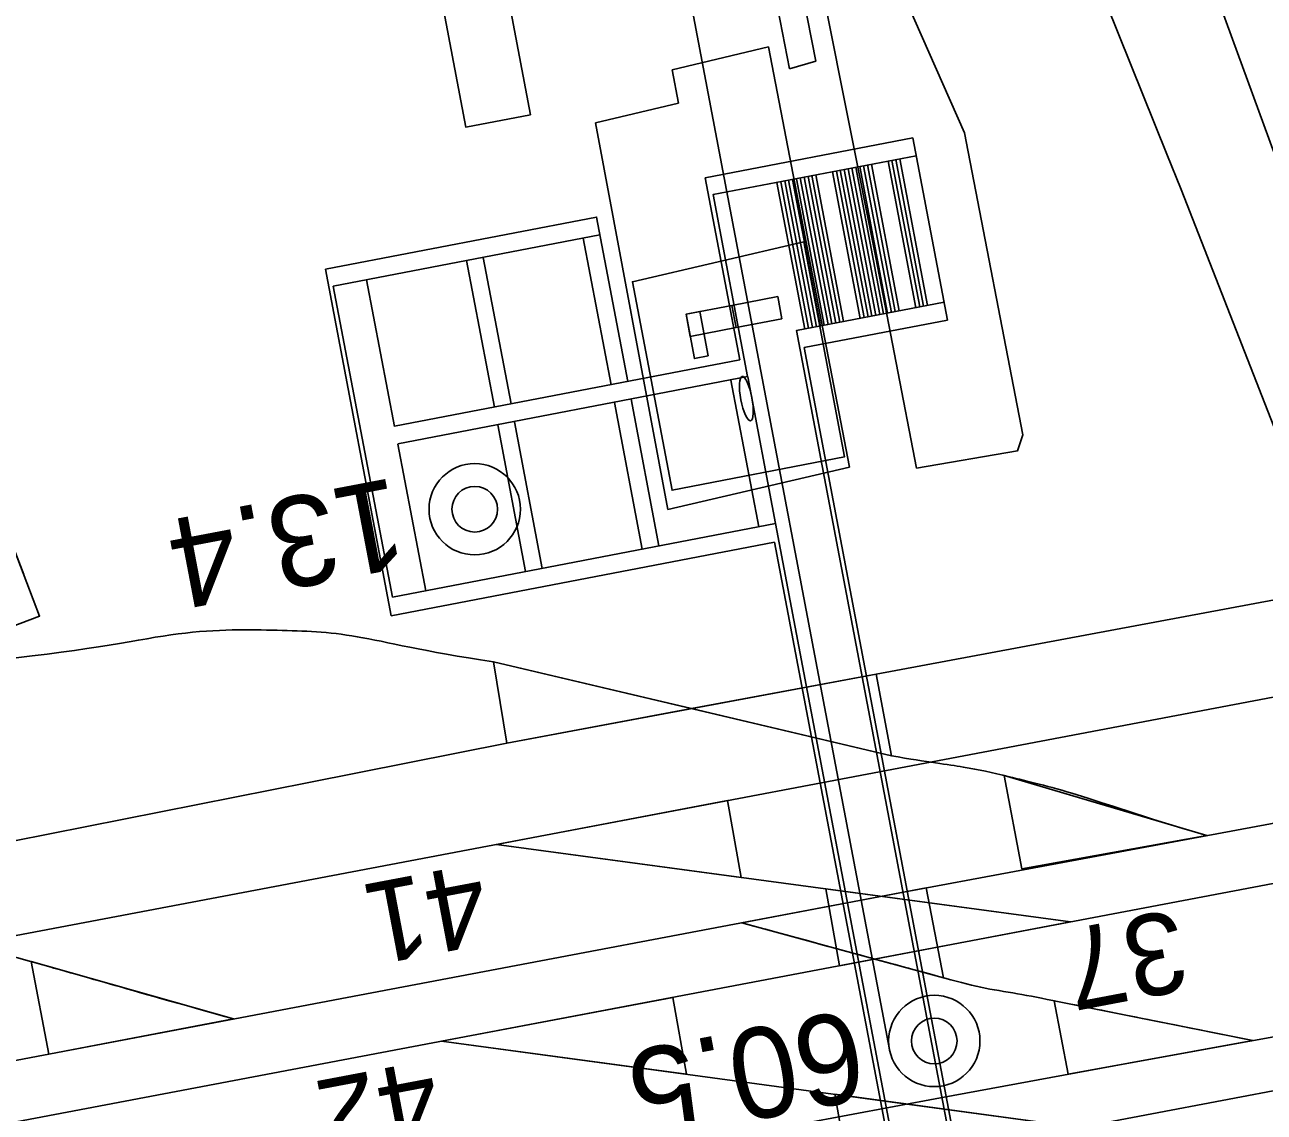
# Model space of a CAD drawing. Extents: x 6541740 to 6566395, y 5525066 to 5530361.
# Drawn here: x 6557426.25 to 6557453.65, y 5526209.06 to 5526233.1 of the extents above; entities that cross this region are included whole.
import ezdxf

# ---------------------------------------------------------------- set-up
doc = ezdxf.new("R2010")
doc.units = 0
for name, color, linetype in [('Domyślna', 7, 'Continuous'), ('ps_wymiarowanie', 7, 'Continuous'), ('TOR_PRZEK_P-komponent', 7, 'Continuous'), ('TOR_PS_OPIS_O-opisy odwodnienia', 7, 'Continuous'), ('TOR_PS_OPIS_T-opis geometrii-wzdluz_cz torowa', 7, 'Continuous'), ('TOR_PS_P-ogrodzenia', 7, 'Continuous'), ('TOR_PS_T-rowy otwarte nieumocnione', 7, 'Continuous'), ('TOR_PS_T-wypelnienia', 7, 'Continuous'), ('TOR_RAMKI-ramka+tabelka 1', 7, 'Continuous'), ('TOR_W-warstwa dodatkowa 2', 7, 'Continuous')]:
    doc.layers.add(name, color=color, linetype=linetype)

# ---------------------------------------------------------------- blocks, each defined once
blk = doc.blocks.new('koziol 15+5')
at = {"layer": 'Domyślna'}
for p, q in [((15, 1), (14.3, 1)), ((15, 1), (15, -1)), ((20, 0), (20, 1)), ((0, 0), (15, 0)), ((15, -1), (14.3, -1))]:
    blk.add_line(p, q, dxfattribs=at)
blk.add_lwpolyline([(20, 1), (0, 1), (0, -1), (20, -1)], close=True, dxfattribs=at)
blk = doc.blocks.new('4010_1')
at = {"layer": 'Domyślna'}
for radius in [0.75, 0.375]:
    blk.add_circle((0, 0), radius, dxfattribs=at)

msp = doc.modelspace()

# ---------------------------------------------------------------- linework, layer by layer
at = {"layer": 'Domyślna'}
msp.add_lwpolyline([(6557441.971, 5526226.407), (6557440.958, 5526226.211), (6557440.865, 5526226.703), (6557441.878, 5526226.898)], close=True, dxfattribs=at)
msp.add_lwpolyline([(6557441.971, 5526226.407), (6557440.958, 5526226.211), (6557440.865, 5526226.703), (6557441.878, 5526226.898)], close=True, dxfattribs=at)
at = {"layer": 'ps_wymiarowanie'}
for p, q in [((6557443.154, 5526232.131), (6557441.837, 5526238.855)), ((6557443.154, 5526232.131), (6557441.837, 5526238.855)), ((6557443.734, 5526232.296), (6557442.429, 5526238.968)), ((6557443.734, 5526232.296), (6557442.429, 5526238.968)), ((6557442.685, 5526232.618), (6557440.557, 5526232.109)), ((6557442.685, 5526232.618), (6557440.557, 5526232.109)), ((6557444.477, 5526223.322), (6557442.685, 5526232.618)), ((6557444.477, 5526223.322), (6557442.685, 5526232.618)), ((6557443.154, 5526232.131), (6557443.734, 5526232.296)), ((6557443.154, 5526232.131), (6557443.734, 5526232.296)), ((6557440.557, 5526232.109), (6557440.7, 5526231.368)), ((6557440.557, 5526232.109), (6557440.7, 5526231.368)), ((6557440.7, 5526231.368), (6557438.862, 5526230.932)), ((6557440.7, 5526231.368), (6557438.862, 5526230.932)), ((6557438.862, 5526230.932), (6557440.464, 5526222.382)), ((6557438.862, 5526230.932), (6557440.464, 5526222.382)), ((6557440.464, 5526222.382), (6557444.477, 5526223.322)), ((6557440.464, 5526222.382), (6557444.477, 5526223.322))]:
    msp.add_line(p, q, dxfattribs=at)
for points in [[(6557437.425, 5526231.112), (6557435.995, 5526230.84), (6557434.691, 5526237.721), (6557436.121, 5526237.992)], [(6557437.425, 5526231.112), (6557435.995, 5526230.84), (6557434.691, 5526237.721), (6557436.121, 5526237.992)], [(6557443.469, 5526228.303), (6557439.678, 5526227.42), (6557440.557, 5526222.811), (6557444.365, 5526223.547)], [(6557443.469, 5526228.303), (6557439.678, 5526227.42), (6557440.557, 5526222.811), (6557444.365, 5526223.547)], [(6557442.985, 5526226.603), (6557441.971, 5526226.407), (6557441.878, 5526226.898), (6557442.891, 5526227.094)], [(6557442.985, 5526226.603), (6557441.971, 5526226.407), (6557441.878, 5526226.898), (6557442.891, 5526227.094)], [(6557441.358, 5526225.779), (6557441.051, 5526225.72), (6557440.865, 5526226.703), (6557441.172, 5526226.762)], [(6557441.358, 5526225.779), (6557441.051, 5526225.72), (6557440.865, 5526226.703), (6557441.172, 5526226.762)], [(6557441.358, 5526225.779), (6557441.051, 5526225.72), (6557440.865, 5526226.703), (6557441.172, 5526226.762)], [(6557441.358, 5526225.779), (6557441.051, 5526225.72), (6557440.865, 5526226.703), (6557441.172, 5526226.762)]]:
    msp.add_lwpolyline(points, close=True, dxfattribs=at)
msp.add_ellipse((6557442.199, 5526224.836), major_axis=(-0.093, 0.491), ratio=0.25, dxfattribs=at)
msp.add_ellipse((6557442.199, 5526224.836), major_axis=(-0.093, 0.491), ratio=0.25, dxfattribs=at)
at = {"layer": 'TOR_PRZEK_P-komponent'}
for p, q in [((6557431.345, 5526213.97), (6557890.08, 5526300.925)), ((6557816.588, 5526278.292), (6557431.956, 5526205.384)), ((6557449.364, 5526213.264), (6557436.673, 5526214.98)), ((6557454.473, 5526214.232), (6557416.454, 5526207.025)), ((6557425.184, 5526212.802), (6557431.345, 5526213.97)), ((6557449.565, 5526208.721), (6557435.463, 5526210.629))]:
    msp.add_line(p, q, dxfattribs=at)
at = {"layer": 'TOR_PS_OPIS_T-opis geometrii-wzdluz_cz torowa'}
msp.add_line((6557445.361, 5526210.444), (6557434.794, 5526266.195), dxfattribs=at)
at = {"layer": 'TOR_PS_P-ogrodzenia'}
for p, q in [((6557441.781, 5526215.948), (6557436.673, 5526214.98)), ((6557444.256, 5526212.295), (6557449.364, 5526213.264)), ((6557440.572, 5526211.597), (6557435.463, 5526210.629))]:
    msp.add_line(p, q, dxfattribs=at)
for points in [[(6557436.673, 5526214.98), (6557442.085, 5526214.248), (6557441.781, 5526215.948)], [(6557449.364, 5526213.264), (6557443.952, 5526213.996), (6557444.256, 5526212.295)], [(6557435.463, 5526210.629), (6557440.876, 5526209.897), (6557440.572, 5526211.597)], [(6557449.565, 5526208.721), (6557444.153, 5526209.453), (6557444.457, 5526207.753)]]:
    msp.add_lwpolyline(points, dxfattribs=at)
at = {"layer": 'TOR_PS_T-rowy otwarte nieumocnione'}
for p, q in [((6557436.607, 5526219.015), (6557445.405, 5526216.938)), ((6557436.607, 5526219.015), (6557445.405, 5526216.938)), ((6557436.607, 5526219.015), (6557445.405, 5526216.938)), ((6557436.607, 5526219.015), (6557445.405, 5526216.938)), ((6557445.07, 5526218.743), (6557436.901, 5526217.221)), ((6557445.07, 5526218.743), (6557436.901, 5526217.221))]:
    msp.add_line(p, q, dxfattribs=at)
for points in [[(6557548.233, 5526232.921), (6557507.053, 5526225.613), (6557502.954, 5526224.859), (6557500.224, 5526224.343), (6557494.768, 5526223.29), (6557494.768, 5526223.29), (6557482.503, 5526220.91), (6557482.503, 5526220.91), (6557470.214, 5526218.569), (6557470.214, 5526218.569), (6557457.942, 5526216.211), (6557457.941, 5526216.211), (6557445.676, 5526213.923), (6557445.676, 5526213.923), (6557433.375, 5526211.597), (6557433.375, 5526211.597), (6557421.103, 5526209.266)], [(6557548.233, 5526232.921), (6557507.053, 5526225.613), (6557502.954, 5526224.859), (6557500.224, 5526224.343), (6557494.768, 5526223.29), (6557494.768, 5526223.29), (6557482.503, 5526220.91), (6557482.503, 5526220.91), (6557470.214, 5526218.569), (6557470.214, 5526218.569), (6557457.942, 5526216.211), (6557457.941, 5526216.211), (6557445.676, 5526213.923), (6557445.676, 5526213.923), (6557433.375, 5526211.597), (6557433.375, 5526211.597), (6557421.103, 5526209.266)], [(6557549.068, 5526228.442), (6557507.95, 5526220.893), (6557507.949, 5526220.893), (6557503.851, 5526220.121), (6557495.664, 5526218.533), (6557495.664, 5526218.533), (6557487.481, 5526216.958), (6557482.022, 5526215.923), (6557471.101, 5526213.881), (6557471.1, 5526213.881), (6557462.933, 5526212.375), (6557458.848, 5526211.63), (6557458.848, 5526211.63), (6557450.61, 5526210.135), (6557446.494, 5526209.377), (6557442.394, 5526208.608), (6557434.2, 5526207.039), (6557434.2, 5526207.039), (6557421.947, 5526204.68)], [(6557549.068, 5526228.442), (6557507.95, 5526220.893), (6557507.949, 5526220.893), (6557503.851, 5526220.121), (6557495.664, 5526218.533), (6557495.664, 5526218.533), (6557487.481, 5526216.958), (6557482.022, 5526215.923), (6557471.101, 5526213.881), (6557471.1, 5526213.881), (6557462.933, 5526212.375), (6557458.848, 5526211.63), (6557458.848, 5526211.63), (6557450.61, 5526210.135), (6557446.494, 5526209.377), (6557442.394, 5526208.608), (6557434.2, 5526207.039), (6557434.2, 5526207.039), (6557421.947, 5526204.68)], [(6557456.991, 5526220.972), (6557454.981, 5526220.596), (6557454.423, 5526220.492), (6557445.07, 5526218.743)], [(6557456.991, 5526220.972), (6557454.981, 5526220.596), (6557454.423, 5526220.492), (6557445.07, 5526218.743)], [(6557436.901, 5526217.221), (6557432.526, 5526216.344), (6557423.525, 5526214.566)], [(6557436.901, 5526217.221), (6557432.526, 5526216.344), (6557423.525, 5526214.566)]]:
    msp.add_lwpolyline(points, dxfattribs=at)
for points in [[(6557440.984, 5526217.982), (6557436.901, 5526217.221), (6557436.607, 5526219.015)], [(6557440.984, 5526217.982), (6557436.901, 5526217.221), (6557436.607, 5526219.015)], [(6557440.984, 5526217.982), (6557445.07, 5526218.743), (6557445.405, 5526216.938)], [(6557440.984, 5526217.982), (6557445.07, 5526218.743), (6557445.405, 5526216.938)], [(6557452.377, 5526215.173), (6557448.289, 5526214.437), (6557447.901, 5526216.5)], [(6557452.377, 5526215.173), (6557448.289, 5526214.437), (6557447.901, 5526216.5)], [(6557442.097, 5526213.245), (6557446.177, 5526214.016), (6557446.557, 5526212.029)], [(6557442.097, 5526213.245), (6557446.177, 5526214.016), (6557446.557, 5526212.029)], [(6557430.858, 5526211.119), (6557426.776, 5526210.344), (6557426.389, 5526212.388)], [(6557430.858, 5526211.119), (6557426.776, 5526210.344), (6557426.389, 5526212.388)], [(6557453.398, 5526210.641), (6557449.31, 5526209.895), (6557449.004, 5526211.52)], [(6557453.398, 5526210.641), (6557449.31, 5526209.895), (6557449.004, 5526211.52)]]:
    msp.add_lwpolyline(points, close=True, dxfattribs=at)
for points in [[(6557436.607, 5526219.015), (6557435.047, 5526219.246), (6557433.453, 5526219.671), (6557431.926, 5526219.71), (6557429.795, 5526219.764), (6557427.759, 5526219.279), (6557425.675, 5526219.064)], [(6557425.675, 5526219.064), (6557427.759, 5526219.279), (6557429.795, 5526219.764), (6557431.926, 5526219.71), (6557433.453, 5526219.671), (6557435.047, 5526219.246), (6557436.607, 5526219.015)], [(6557436.607, 5526219.015), (6557435.047, 5526219.246), (6557433.453, 5526219.671), (6557431.926, 5526219.71), (6557429.795, 5526219.764), (6557427.759, 5526219.279), (6557425.675, 5526219.064)], [(6557425.675, 5526219.064), (6557427.759, 5526219.279), (6557429.795, 5526219.764), (6557431.926, 5526219.71), (6557433.453, 5526219.671), (6557435.047, 5526219.246), (6557436.607, 5526219.015)], [(6557445.405, 5526216.938), (6557446.237, 5526216.792), (6557447.06, 5526216.699), (6557447.901, 5526216.5), (6557449.378, 5526216.15), (6557450.885, 5526215.615), (6557452.377, 5526215.173)], [(6557445.405, 5526216.938), (6557446.237, 5526216.792), (6557447.06, 5526216.699), (6557447.901, 5526216.5), (6557449.378, 5526216.15), (6557450.885, 5526215.615), (6557452.377, 5526215.173)], [(6557445.405, 5526216.938), (6557446.237, 5526216.792), (6557447.06, 5526216.699), (6557447.901, 5526216.5), (6557449.378, 5526216.15), (6557450.885, 5526215.615), (6557452.377, 5526215.173)], [(6557445.405, 5526216.938), (6557446.237, 5526216.792), (6557447.06, 5526216.699), (6557447.901, 5526216.5), (6557449.378, 5526216.15), (6557450.885, 5526215.615), (6557452.377, 5526215.173)], [(6557419.444, 5526213.795), (6557420.923, 5526213.42), (6557422.402, 5526213.046), (6557423.881, 5526212.671), (6557424.737, 5526212.454), (6557425.528, 5526212.633), (6557426.389, 5526212.388), (6557427.879, 5526211.965), (6557429.368, 5526211.542), (6557430.858, 5526211.119)], [(6557419.444, 5526213.795), (6557420.923, 5526213.42), (6557422.402, 5526213.046), (6557423.881, 5526212.671), (6557424.737, 5526212.454), (6557425.528, 5526212.633), (6557426.389, 5526212.388), (6557427.879, 5526211.965), (6557429.368, 5526211.542), (6557430.858, 5526211.119)], [(6557419.444, 5526213.795), (6557420.923, 5526213.42), (6557422.402, 5526213.046), (6557423.881, 5526212.671), (6557424.737, 5526212.454), (6557425.528, 5526212.633), (6557426.389, 5526212.388), (6557427.879, 5526211.965), (6557429.368, 5526211.542), (6557430.858, 5526211.119)], [(6557419.444, 5526213.795), (6557420.923, 5526213.42), (6557422.402, 5526213.046), (6557423.881, 5526212.671), (6557424.737, 5526212.454), (6557425.528, 5526212.633), (6557426.389, 5526212.388), (6557427.879, 5526211.965), (6557429.368, 5526211.542), (6557430.858, 5526211.119)], [(6557442.097, 5526213.246), (6557443.583, 5526212.84), (6557445.07, 5526212.435), (6557446.557, 5526212.029), (6557447.381, 5526211.804), (6557448.189, 5526211.684), (6557449.004, 5526211.52), (6557450.469, 5526211.227), (6557451.933, 5526210.934), (6557453.398, 5526210.641)], [(6557442.097, 5526213.246), (6557443.583, 5526212.84), (6557445.07, 5526212.435), (6557446.557, 5526212.029), (6557447.381, 5526211.804), (6557448.189, 5526211.684), (6557449.004, 5526211.52), (6557450.469, 5526211.227), (6557451.933, 5526210.934), (6557453.398, 5526210.641)], [(6557442.097, 5526213.246), (6557443.583, 5526212.84), (6557445.07, 5526212.435), (6557446.557, 5526212.029), (6557447.381, 5526211.804), (6557448.189, 5526211.684), (6557449.004, 5526211.52), (6557450.469, 5526211.227), (6557451.933, 5526210.934), (6557453.398, 5526210.641)], [(6557442.097, 5526213.246), (6557443.583, 5526212.84), (6557445.07, 5526212.435), (6557446.557, 5526212.029), (6557447.381, 5526211.804), (6557448.189, 5526211.684), (6557449.004, 5526211.52), (6557450.469, 5526211.227), (6557451.933, 5526210.934), (6557453.398, 5526210.641)]]:
    msp.add_open_spline(points, degree=3, dxfattribs=at)
at = {"layer": 'TOR_PS_T-wypelnienia'}
for p, q in [((6557445.059, 5526227.959), (6557443.504, 5526235.77)), ((6557445.059, 5526227.959), (6557443.504, 5526235.77)), ((6557445.958, 5526223.296), (6557445.059, 5526227.959)), ((6557445.958, 5526223.296), (6557445.059, 5526227.959))]:
    msp.add_line(p, q, dxfattribs=at)
for points in [[(6557442.212, 5526260.429), (6557449.478, 5526241.774), (6557451.029, 5526238.034), (6557455.303, 5526226.338), (6557456.514, 5526223.026)], [(6557442.212, 5526260.429), (6557449.478, 5526241.774), (6557451.029, 5526238.034), (6557455.303, 5526226.338), (6557456.514, 5526223.026)], [(6557441.271, 5526255.657), (6557442.044, 5526253.677), (6557443.159, 5526250.82), (6557445.03, 5526246.221), (6557448.898, 5526236.712), (6557449.632, 5526234.883), (6557451.494, 5526230.242), (6557451.808, 5526229.462), (6557454.493, 5526222.601)], [(6557441.271, 5526255.657), (6557442.044, 5526253.677), (6557443.159, 5526250.82), (6557445.03, 5526246.221), (6557448.898, 5526236.712), (6557449.632, 5526234.883), (6557451.494, 5526230.242), (6557451.808, 5526229.462), (6557454.493, 5526222.601)], [(6557440.668, 5526248.489), (6557442.768, 5526241.857), (6557444.175, 5526237.154), (6557447.019, 5526230.71)], [(6557440.668, 5526248.489), (6557442.768, 5526241.857), (6557444.175, 5526237.154), (6557447.019, 5526230.71)], [(6557445.958, 5526223.296), (6557445.958, 5526223.296), (6557448.194, 5526223.682), (6557448.308, 5526224.034), (6557447.019, 5526230.71)], [(6557445.958, 5526223.296), (6557445.958, 5526223.296), (6557448.194, 5526223.682), (6557448.308, 5526224.034), (6557447.019, 5526230.71)]]:
    msp.add_lwpolyline(points, dxfattribs=at)
at = {"layer": 'TOR_W-warstwa dodatkowa 2'}
for p, q in [((6557441.291, 5526229.72), (6557445.881, 5526230.6)), ((6557441.291, 5526229.72), (6557445.881, 5526230.6)), ((6557445.881, 5526230.6), (6557446.646, 5526226.572)), ((6557445.881, 5526230.6), (6557446.646, 5526226.572)), ((6557445.577, 5526226.776), (6557444.962, 5526230.018)), ((6557445.577, 5526226.776), (6557444.962, 5526230.018)), ((6557445.945, 5526226.845), (6557445.33, 5526230.088)), ((6557445.945, 5526226.845), (6557445.33, 5526230.088)), ((6557446.031, 5526226.862), (6557445.416, 5526230.104)), ((6557446.031, 5526226.862), (6557445.416, 5526230.104)), ((6557446.117, 5526226.879), (6557445.502, 5526230.121)), ((6557446.117, 5526226.879), (6557445.502, 5526230.121)), ((6557446.203, 5526226.895), (6557445.588, 5526230.137)), ((6557446.203, 5526226.895), (6557445.588, 5526230.137)), ((6557444.091, 5526226.49), (6557443.476, 5526229.732)), ((6557444.091, 5526226.49), (6557443.476, 5526229.732)), ((6557444.177, 5526226.507), (6557443.562, 5526229.749)), ((6557444.177, 5526226.507), (6557443.562, 5526229.749)), ((6557444.263, 5526226.523), (6557443.648, 5526229.766)), ((6557444.263, 5526226.523), (6557443.648, 5526229.766)), ((6557444.349, 5526226.54), (6557443.734, 5526229.782)), ((6557444.349, 5526226.54), (6557443.734, 5526229.782)), ((6557444.717, 5526226.611), (6557444.102, 5526229.853)), ((6557444.717, 5526226.611), (6557444.102, 5526229.853)), ((6557444.803, 5526226.627), (6557444.188, 5526229.869)), ((6557444.803, 5526226.627), (6557444.188, 5526229.869)), ((6557444.889, 5526226.644), (6557444.274, 5526229.886)), ((6557444.889, 5526226.644), (6557444.274, 5526229.886)), ((6557444.975, 5526226.66), (6557444.36, 5526229.903)), ((6557444.975, 5526226.66), (6557444.36, 5526229.903)), ((6557445.061, 5526226.677), (6557444.446, 5526229.919)), ((6557445.061, 5526226.677), (6557444.446, 5526229.919)), ((6557445.147, 5526226.693), (6557444.532, 5526229.936)), ((6557445.147, 5526226.693), (6557444.532, 5526229.936)), ((6557445.233, 5526226.71), (6557444.618, 5526229.952)), ((6557445.233, 5526226.71), (6557444.618, 5526229.952)), ((6557445.319, 5526226.727), (6557444.704, 5526229.969)), ((6557445.319, 5526226.727), (6557444.704, 5526229.969)), ((6557445.405, 5526226.743), (6557444.79, 5526229.985)), ((6557445.405, 5526226.743), (6557444.79, 5526229.985)), ((6557445.491, 5526226.76), (6557444.876, 5526230.002)), ((6557445.491, 5526226.76), (6557444.876, 5526230.002)), ((6557442.054, 5526225.696), (6557441.291, 5526229.72)), ((6557442.054, 5526225.696), (6557441.291, 5526229.72)), ((6557443.49, 5526226.375), (6557442.875, 5526229.617)), ((6557443.49, 5526226.375), (6557442.875, 5526229.617)), ((6557443.576, 5526226.391), (6557442.961, 5526229.633)), ((6557443.576, 5526226.391), (6557442.961, 5526229.633)), ((6557443.662, 5526226.408), (6557443.047, 5526229.65)), ((6557443.662, 5526226.408), (6557443.047, 5526229.65)), ((6557443.748, 5526226.424), (6557443.133, 5526229.666)), ((6557443.748, 5526226.424), (6557443.133, 5526229.666)), ((6557443.834, 5526226.441), (6557443.219, 5526229.683)), ((6557443.834, 5526226.441), (6557443.219, 5526229.683)), ((6557443.92, 5526226.457), (6557443.304, 5526229.699)), ((6557443.92, 5526226.457), (6557443.304, 5526229.699)), ((6557444.006, 5526226.474), (6557443.39, 5526229.716)), ((6557444.006, 5526226.474), (6557443.39, 5526229.716)), ((6557439.207, 5526225.143), (6557438.592, 5526228.385)), ((6557439.207, 5526225.143), (6557438.592, 5526228.385)), ((6557436.629, 5526224.647), (6557436.014, 5526227.889)), ((6557436.629, 5526224.647), (6557436.014, 5526227.889)), ((6557436.998, 5526224.718), (6557436.383, 5526227.96)), ((6557436.998, 5526224.718), (6557436.383, 5526227.96)), ((6557433.805, 5526227.464), (6557434.42, 5526224.222)), ((6557433.805, 5526227.464), (6557434.42, 5526224.222)), ((6557446.646, 5526226.572), (6557443.479, 5526225.965)), ((6557446.646, 5526226.572), (6557443.479, 5526225.965)), ((6557443.479, 5526225.965), (6557448.849, 5526197.641)), ((6557443.479, 5526225.965), (6557448.849, 5526197.641)), ((6557434.419, 5526224.227), (6557442.054, 5526225.696)), ((6557434.419, 5526224.227), (6557442.054, 5526225.696)), ((6557442.475, 5526222.004), (6557441.859, 5526225.247)), ((6557442.475, 5526222.004), (6557441.859, 5526225.247)), ((6557442.843, 5526222.075), (6557442.228, 5526225.317)), ((6557442.843, 5526222.075), (6557442.228, 5526225.317)), ((6557440.265, 5526221.579), (6557439.65, 5526224.821)), ((6557440.265, 5526221.579), (6557439.65, 5526224.821)), ((6557439.897, 5526221.508), (6557439.282, 5526224.751)), ((6557439.897, 5526221.508), (6557439.282, 5526224.751)), ((6557437.319, 5526221.012), (6557436.704, 5526224.254)), ((6557437.319, 5526221.012), (6557436.704, 5526224.254)), ((6557437.687, 5526221.083), (6557437.072, 5526224.325)), ((6557437.687, 5526221.083), (6557437.072, 5526224.325)), ((6557435.11, 5526220.587), (6557434.494, 5526223.829)), ((6557435.11, 5526220.587), (6557434.494, 5526223.829))]:
    msp.add_line(p, q, dxfattribs=at)
for points in [[(6557445.956, 5526230.208), (6557441.464, 5526229.346), (6557442.227, 5526225.322), (6557434.494, 5526223.835)], [(6557445.956, 5526230.208), (6557441.464, 5526229.346), (6557442.227, 5526225.322), (6557434.494, 5526223.835)], [(6557432.896, 5526227.697), (6557438.886, 5526228.85), (6557439.575, 5526225.214)], [(6557432.896, 5526227.697), (6557438.886, 5526228.85), (6557439.575, 5526225.214)], [(6557438.96, 5526228.457), (6557433.068, 5526227.323)], [(6557438.96, 5526228.457), (6557433.068, 5526227.323)], [(6557434.349, 5526220.034), (6557432.896, 5526227.697)], [(6557434.349, 5526220.034), (6557432.896, 5526227.697)], [(6557434.373, 5526220.445), (6557433.068, 5526227.323)], [(6557434.373, 5526220.445), (6557433.068, 5526227.323)], [(6557450.202, 5526189.957), (6557443.306, 5526226.341), (6557446.571, 5526226.967)], [(6557450.202, 5526189.957), (6557443.306, 5526226.341), (6557446.571, 5526226.967)], [(6557448.573, 5526191.847), (6557442.843, 5526222.075), (6557434.373, 5526220.445)], [(6557448.573, 5526191.847), (6557442.843, 5526222.075), (6557434.373, 5526220.445)], [(6557442.819, 5526221.663), (6557434.349, 5526220.034)], [(6557442.819, 5526221.663), (6557434.349, 5526220.034)], [(6557442.819, 5526221.663), (6557448.189, 5526193.342)], [(6557442.819, 5526221.663), (6557448.189, 5526193.342)]]:
    msp.add_lwpolyline(points, dxfattribs=at)

# ---------------------------------------------------------------- block references
at = {"layer": 'Domyślna', "xscale": 0.253637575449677, "yscale": 0.9856583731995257, "rotation": 20.770427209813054}
msp.add_blockref('koziol 15+5', (6557421.481, 5526219.149), dxfattribs=at)
msp.add_blockref('koziol 15+5', (6557421.481, 5526219.149), dxfattribs=at)
at = {"layer": 'TOR_RAMKI-ramka+tabelka 1', "xscale": 1.345963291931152, "yscale": 1.345963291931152}
for p in [(6557436.194, 5526222.39), (6557446.353, 5526210.632)]:
    msp.add_blockref('4010_1', p, dxfattribs=at)

# ---------------------------------------------------------------- texts
at = {"layer": 'TOR_PS_OPIS_O-opisy odwodnienia'}
for s, p in [('41', (6557436.287, 5526214.571)), ('37', (6557451.73, 5526213.556)), ('42', (6557435.225, 5526210.224))]:
    msp.add_text(s, height=1.8, rotation=190.7332, dxfattribs=at).set_placement(p)
at = {"layer": 'TOR_RAMKI-ramka+tabelka 1'}
for s, p in [('13.4', (6557434.415, 5526223.097)), ('60.5', (6557444.582, 5526211.34))]:
    msp.add_text(s, height=2, rotation=190.7691, dxfattribs=at).set_placement(p)

doc.saveas('drawing.dxf')
